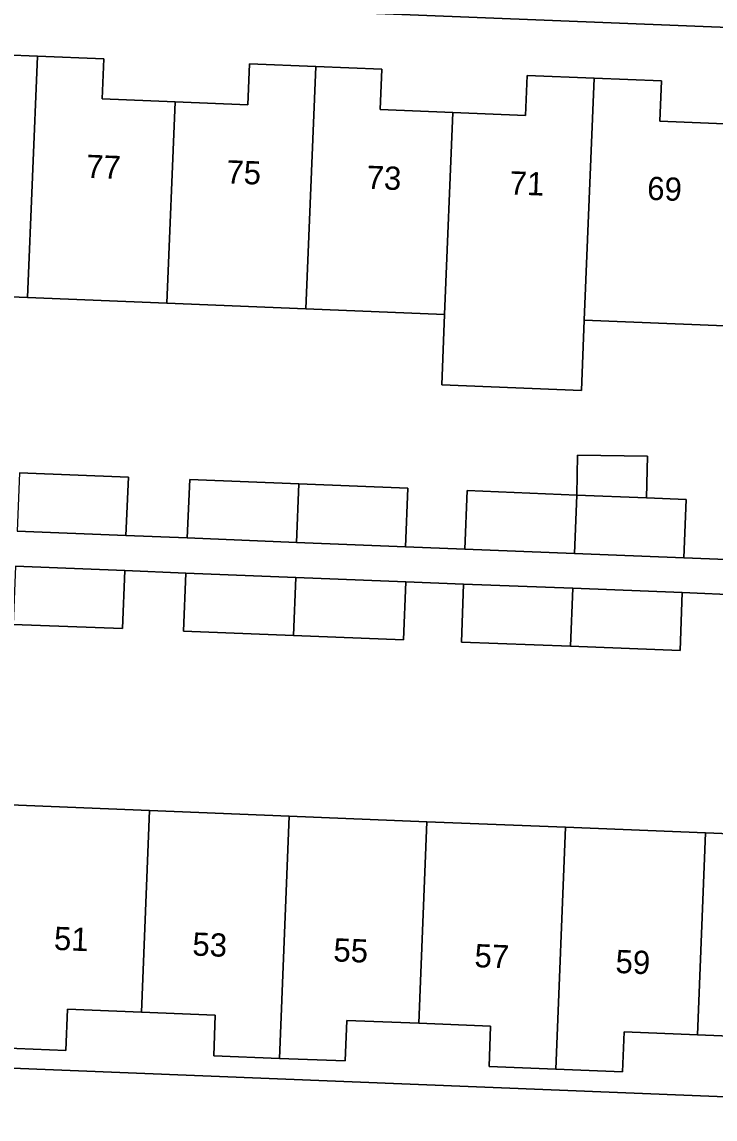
# Model space of a CAD drawing. Extents: x 161354 to 162026, y 386504 to 387460.
# Drawn here: x 161794.46 to 161824.32, y 387355.45 to 387402.7 of the extents above; entities that cross this region are included whole.
import ezdxf

# ---------------------------------------------------------------- set-up
doc = ezdxf.new("R2010")
doc.units = 0
for name, color, linetype in [('IMGEO_Erf', 7, 'Continuous'), ('IMGEO_Pand', 7, 'Continuous'), ('IMGEO_Pand_nummerreeks', 7, 'Continuous'), ('IMGEO_Voetpad_open', 7, 'Continuous')]:
    doc.layers.add(name, color=color, linetype=linetype)

msp = doc.modelspace()

# ---------------------------------------------------------------- linework, layer by layer
at = {"layer": 'IMGEO_Erf'}
for points in [[(161834.638, 387402.08), (161767.882, 387404.744)], [(161792.28, 387401.348), (161795.134, 387401.23), (161797.988, 387401.113), (161797.917, 387399.395), (161801.056, 387399.266), (161804.195, 387399.137), (161804.267, 387400.9), (161807.118, 387400.782), (161809.97, 387400.665), (161809.899, 387398.924), (161813.025, 387398.795), (161816.152, 387398.667), (161816.223, 387400.395), (161819.115, 387400.276), (161822.008, 387400.157), (161821.938, 387398.434), (161825.093, 387398.304)], [(161824.737, 387389.61), (161818.688, 387389.855), (161818.564, 387386.827), (161812.544, 387387.074), (161812.668, 387390.099), (161806.689, 387390.341), (161800.7, 387390.584), (161794.707, 387390.826), (161788.694, 387391.07)], [(161794.356, 387383.288), (161799.046, 387383.1), (161798.945, 387380.582), (161801.587, 387380.477), (161801.688, 387382.995), (161806.384, 387382.807), (161811.092, 387382.618), (161810.991, 387380.1), (161813.548, 387379.998), (161813.649, 387382.516), (161818.365, 387382.327), (161818.389, 387384.046), (161821.418, 387384.003), (161821.365, 387382.207), (161823.077, 387382.139), (161822.976, 387379.621), (161825.551, 387379.518)], [(161825.499, 387378.021), (161822.91, 387378.123), (161822.812, 387375.625), (161818.097, 387375.811), (161813.391, 387375.996), (161813.489, 387378.494), (161810.995, 387378.593), (161810.897, 387376.095), (161806.162, 387376.281), (161801.426, 387376.468), (161801.524, 387378.966), (161798.892, 387379.07), (161798.794, 387376.572), (161794.084, 387376.757)], [(161793.95, 387368.978), (161799.959, 387368.737), (161805.972, 387368.496), (161811.902, 387368.259), (161817.875, 387368.019), (161823.906, 387367.778), (161829.935, 387367.536)], [(161787.241, 387357.924), (161835.485, 387355.983), (161835.538, 387358.588), (161832.461, 387358.711), (161832.392, 387356.989), (161829.518, 387357.104), (161826.646, 387357.219), (161826.715, 387358.952), (161823.558, 387359.078), (161820.399, 387359.205), (161820.33, 387357.482), (161817.458, 387357.597), (161814.584, 387357.712), (161814.654, 387359.453), (161811.555, 387359.577), (161808.453, 387359.701), (161808.383, 387357.953), (161805.555, 387358.066), (161802.723, 387358.18), (161802.793, 387359.928), (161799.612, 387360.055), (161796.428, 387360.183), (161796.357, 387358.411), (161793.532, 387358.524)]]:
    msp.add_lwpolyline(points, dxfattribs=at)
at = {"layer": 'IMGEO_Pand'}
for points in [[(161795.134, 387401.23), (161792.28, 387401.348), (161792.208, 387399.584), (161789.05, 387399.713), (161788.694, 387391.07), (161794.707, 387390.826)], [(161794.707, 387390.826), (161800.7, 387390.584), (161801.056, 387399.266), (161797.917, 387399.395), (161797.988, 387401.113), (161795.134, 387401.23)], [(161807.118, 387400.782), (161804.267, 387400.9), (161804.195, 387399.137), (161801.056, 387399.266), (161800.7, 387390.584), (161806.689, 387390.341)], [(161806.689, 387390.341), (161812.668, 387390.099), (161813.025, 387398.795), (161809.899, 387398.924), (161809.97, 387400.665), (161807.118, 387400.782)], [(161819.115, 387400.276), (161816.223, 387400.395), (161816.152, 387398.667), (161813.025, 387398.795), (161812.668, 387390.099), (161812.544, 387387.074), (161818.564, 387386.827), (161818.688, 387389.855)], [(161818.688, 387389.855), (161824.737, 387389.61), (161825.093, 387398.304), (161821.938, 387398.434), (161822.008, 387400.157), (161819.115, 387400.276)], [(161818.365, 387382.327), (161821.365, 387382.207), (161821.418, 387384.003), (161818.389, 387384.046)], [(161794.356, 387383.288), (161794.255, 387380.77), (161798.945, 387380.582), (161799.046, 387383.1)], [(161806.384, 387382.807), (161801.688, 387382.995), (161801.587, 387380.477), (161806.283, 387380.289)], [(161806.384, 387382.807), (161806.283, 387380.289), (161810.991, 387380.1), (161811.092, 387382.618)], [(161818.365, 387382.327), (161813.649, 387382.516), (161813.548, 387379.998), (161818.264, 387379.809)], [(161823.077, 387382.139), (161821.365, 387382.207), (161818.365, 387382.327), (161818.264, 387379.809), (161822.976, 387379.621)], [(161798.892, 387379.07), (161794.183, 387379.256), (161794.084, 387376.757), (161798.794, 387376.572)], [(161806.261, 387378.779), (161801.524, 387378.966), (161801.426, 387376.468), (161806.162, 387376.281)], [(161810.995, 387378.593), (161806.261, 387378.779), (161806.162, 387376.281), (161810.897, 387376.095)], [(161818.196, 387378.309), (161813.489, 387378.494), (161813.391, 387375.996), (161818.097, 387375.811)], [(161822.91, 387378.123), (161818.196, 387378.309), (161818.097, 387375.811), (161822.812, 387375.625)], [(161793.532, 387358.524), (161796.357, 387358.411), (161796.428, 387360.183), (161799.612, 387360.055), (161799.959, 387368.737), (161793.95, 387368.978)], [(161799.612, 387360.055), (161802.793, 387359.928), (161802.723, 387358.18), (161805.555, 387358.066), (161805.972, 387368.496), (161799.959, 387368.737)], [(161811.902, 387368.259), (161805.972, 387368.496), (161805.555, 387358.066), (161808.383, 387357.953), (161808.453, 387359.701), (161811.555, 387359.577)], [(161811.555, 387359.577), (161814.654, 387359.453), (161814.584, 387357.712), (161817.458, 387357.597), (161817.875, 387368.019), (161811.902, 387368.259)], [(161823.906, 387367.778), (161817.875, 387368.019), (161817.458, 387357.597), (161820.33, 387357.482), (161820.399, 387359.205), (161823.558, 387359.078)], [(161823.558, 387359.078), (161826.715, 387358.952), (161826.646, 387357.219), (161829.518, 387357.104), (161829.935, 387367.536), (161823.906, 387367.778)]]:
    msp.add_lwpolyline(points, close=True, dxfattribs=at)
at = {"layer": 'IMGEO_Voetpad_open'}
for points in [[(161767.882, 387404.744), (161834.638, 387402.08), (161834.791, 387402.071), (161839.683, 387402.259), (161839.42, 387402.697), (161839.118, 387403.11)], [(161794.183, 387379.256), (161798.892, 387379.07), (161801.524, 387378.966), (161806.261, 387378.779), (161810.995, 387378.593), (161813.489, 387378.494), (161818.196, 387378.309), (161822.91, 387378.123), (161825.499, 387378.021), (161829.436, 387377.866), (161836.438, 387377.59), (161836.51, 387379.079), (161829.488, 387379.36), (161825.551, 387379.518), (161822.976, 387379.621), (161818.264, 387379.809), (161813.548, 387379.998), (161810.991, 387380.1), (161806.283, 387380.289), (161801.587, 387380.477), (161798.945, 387380.582), (161794.255, 387380.77)], [(161792.798, 387338.023), (161795.642, 387337.902), (161802.01, 387337.645), (161804.815, 387337.525), (161807.619, 387337.405), (161813.988, 387337.162), (161816.815, 387337.041), (161819.642, 387336.92), (161825.945, 387336.709), (161828.775, 387336.588), (161831.603, 387336.467), (161835.091, 387336.342), (161835.025, 387339.38), (161830.934, 387339.521), (161827.21, 387339.667), (161825.938, 387339.719), (161794.568, 387340.95), (161795.099, 387354.634), (161826.576, 387353.391), (161828.037, 387353.323), (161835.494, 387353.041), (161835.485, 387355.983), (161787.241, 387357.924)]]:
    msp.add_lwpolyline(points, dxfattribs=at)

# ---------------------------------------------------------------- texts
at = {"layer": 'IMGEO_Pand_nummerreeks'}
for s, rotation, p in [('77', 357.7674, (161797.214, 387395.986)), ('75', 357.7674, (161803.256, 387395.751)), ('73', 357.7674, (161809.299, 387395.515)), ('71', 357.7655, (161815.455, 387395.276)), ('69', 357.7674, (161821.385, 387395.044)), ('51', 357.6486, (161795.827, 387362.741)), ('53', 357.6486, (161801.79, 387362.496)), ('55', 357.6486, (161807.866, 387362.246)), ('57', 357.6486, (161813.943, 387361.997)), ('59', 357.6486, (161820.019, 387361.747))]:
    msp.add_text(s, height=1, rotation=rotation, dxfattribs=at).set_placement(p)

doc.saveas('drawing.dxf')
